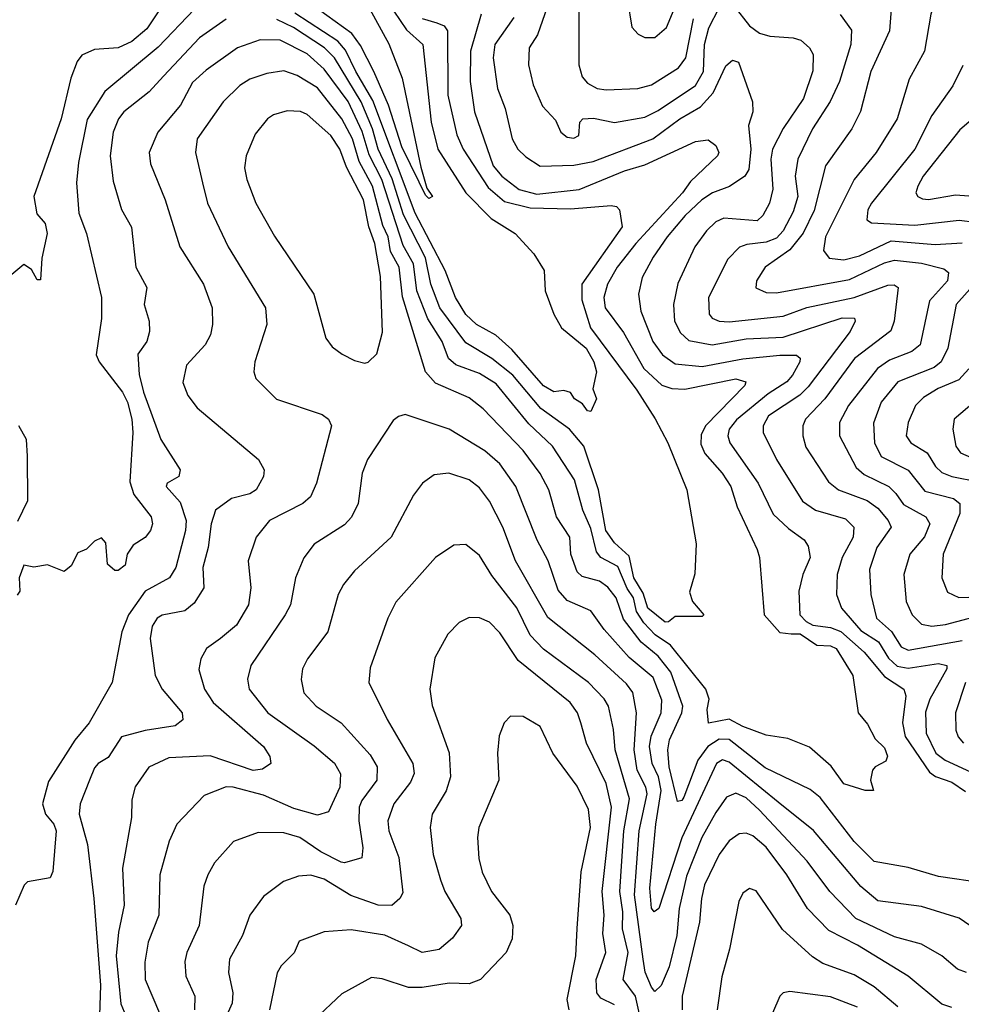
# Model space of a CAD drawing. Extents: x 1308313 to 1441400, y 959662 to 1036319.
# Tile 281 of 656: x 1348673 to 1351463, y 1006151 to 1009068. Entities that reach past the tile are written whole.
import ezdxf

# ---------------------------------------------------------------- set-up
doc = ezdxf.new("R2010")
doc.units = 0

msp = doc.modelspace()

# ---------------------------------------------------------------- linework, layer by layer
at = {"layer": '0CON10XD'}
for points in [[(1349631.4, 1009245), (1349766.8, 1008996.8), (1349806.5, 1008895), (1349861.3, 1008631.3), (1349879.4, 1008569.4), (1349896.2, 1008545), (1349885, 1008538.8), (1349875, 1008548.8), (1349856.6, 1008586.6), (1349805, 1008692.1), (1349765.7, 1008815), (1349722.4, 1008915), (1349682.2, 1008992.2), (1349657.2, 1009027.2), (1349558.6, 1009098.6)], [(1351485, 1009252.5), (1351441.7, 1009238.3), (1351403.6, 1009176.4), (1351372.8, 1009085), (1351353.5, 1008975), (1351308.3, 1008891.7), (1351272.7, 1008775), (1351210.3, 1008675), (1351145.3, 1008595), (1351060, 1008425), (1351054.6, 1008385), (1351071.6, 1008361.6), (1351115, 1008356.7), (1351160.9, 1008369.1), (1351255, 1008412.7), (1351385, 1008402.4), (1351465, 1008407)], [(1349725, 1009177.2), (1349818.7, 1009038.7), (1349867.5, 1008995), (1349891.5, 1008765), (1349911.5, 1008685), (1349994.3, 1008555), (1350069.4, 1008479.4), (1350141.3, 1008435), (1350195.9, 1008375), (1350226.7, 1008325), (1350229.7, 1008265), (1350255, 1008196.2), (1350278.5, 1008155), (1350351.2, 1008095), (1350374.4, 1008055), (1350381.4, 1008025), (1350371.2, 1007975), (1350382, 1007945), (1350365, 1007907.5), (1350355, 1007910), (1350340.2, 1007930.2), (1350316.9, 1007945), (1350305, 1007964), (1350285, 1007970), (1350255, 1007966), (1350225, 1007984), (1350131.3, 1008091.3), (1350083.5, 1008133.5), (1350026.1, 1008165), (1349995, 1008195.3), (1349963.7, 1008245), (1349933.8, 1008325), (1349844.3, 1008495), (1349719.2, 1008829.2), (1349668.5, 1008915), (1349638.2, 1008978.2), (1349615.1, 1009005.1), (1349487.7, 1009087.7)], [(1350329.5, 1009155), (1350329.5, 1008935), (1350339.1, 1008899.1), (1350355, 1008880), (1350383.8, 1008865), (1350410.5, 1008860.5), (1350504.7, 1008864.7), (1350545, 1008875.3), (1350624.6, 1008925.4), (1350646.2, 1008955), (1350669, 1009071)], [(1349099.3, 1009115), (1349049.1, 1009040.9), (1349005, 1009003.7), (1348964.6, 1008984.6), (1348895, 1008980), (1348857.1, 1008962.9), (1348843.3, 1008945), (1348824.8, 1008895.2), (1348795.6, 1008775), (1348714.6, 1008545), (1348723.5, 1008493.5), (1348747.9, 1008465), (1348754.5, 1008435), (1348738.3, 1008361.7), (1348735, 1008297.5), (1348725, 1008297.5), (1348707.9, 1008327.9), (1348685, 1008343.3), (1348626.1, 1008293.9)], [(1350473.6, 1009125), (1350486.4, 1009046.4), (1350505, 1009025.8), (1350525, 1009015.7), (1350555, 1009015.6), (1350589.5, 1009045), (1350625, 1009131.1)], [(1350789.1, 1009109.1), (1350835, 1009050.4), (1350865, 1009028.9), (1350895, 1009019.2), (1350964.8, 1009014.8), (1350987.3, 1009007.3), (1351012.7, 1008985), (1351023.4, 1008965), (1351023.2, 1008916.8), (1350995.6, 1008835), (1350935, 1008746.3), (1350903.7, 1008685), (1350898.8, 1008655), (1350904.1, 1008565.9), (1350894.8, 1008525.2), (1350875, 1008488.5), (1350857.7, 1008472.3), (1350759.4, 1008480.6), (1350735, 1008469.3), (1350707.6, 1008442.4), (1350673.5, 1008395), (1350623, 1008287), (1350610, 1008225), (1350613.1, 1008175), (1350630.5, 1008140.5), (1350655, 1008118.2), (1350725, 1008105.2), (1350825, 1008122.7), (1350935, 1008128.1), (1351110, 1008185), (1351146, 1008184), (1351148.1, 1008175), (1351133.6, 1008145), (1351009.4, 1007980.6), (1350984.3, 1007955.7), (1350891.9, 1007895), (1350875.2, 1007865), (1350875.7, 1007845.7), (1350915.2, 1007765), (1350992.1, 1007642.1), (1351031.1, 1007615), (1351119.7, 1007589.7), (1351144.7, 1007565), (1351142.6, 1007535), (1351109.8, 1007475), (1351095.2, 1007425), (1351093.1, 1007365), (1351107.5, 1007325), (1351165, 1007258.3), (1351217.5, 1007225), (1351247, 1007177), (1351272.9, 1007152.9), (1351305, 1007147.4), (1351395, 1007161), (1351419.6, 1007155), (1351419.4, 1007145), (1351369.5, 1007055), (1351356.7, 1007016.7), (1351358.3, 1006955), (1351387.4, 1006895), (1351414.7, 1006874.7), (1351490.4, 1006840.4)], [(1351257.3, 1009125), (1351250, 1009035), (1351194.8, 1008915.2), (1351163.6, 1008796.4), (1351138.2, 1008745), (1351060, 1008635), (1351026.5, 1008503.5), (1350993.7, 1008436.3), (1350955, 1008386.3), (1350881.1, 1008335), (1350855.5, 1008295), (1350853.5, 1008273.5), (1350885, 1008260.6), (1350915, 1008259.1), (1351131.4, 1008298.6), (1351235, 1008348.2), (1351265, 1008355.8), (1351345, 1008346.7), (1351410.5, 1008330.5), (1351425, 1008319.2), (1351421.3, 1008295), (1351368.3, 1008235), (1351340.5, 1008105), (1351316.2, 1008085), (1351250.4, 1008059.6), (1351214.6, 1008035.4), (1351128.5, 1007925), (1351101.4, 1007875), (1351101.9, 1007835), (1351151.2, 1007741.2), (1351175, 1007720.6), (1351248, 1007685), (1351268.7, 1007665), (1351291.8, 1007631.8), (1351357.7, 1007595), (1351369.2, 1007575), (1351353.8, 1007536.2), (1351310.5, 1007485), (1351292.4, 1007425), (1351299.7, 1007345), (1351317.3, 1007305), (1351345, 1007277.6), (1351375, 1007271.6), (1351416.1, 1007276.1), (1351565, 1007316.4)], [(1349190.5, 1009099.5), (1349083.5, 1008986.5), (1348925, 1008855.9), (1348872.5, 1008772.5), (1348847.2, 1008645), (1348841.5, 1008585), (1348848.3, 1008495), (1348870.7, 1008435), (1348915.2, 1008245), (1348915, 1008183.3), (1348899.3, 1008075), (1348908.2, 1008055), (1348977.5, 1007965), (1348992.5, 1007935), (1349005.2, 1007885), (1349008, 1007845), (1348999.1, 1007699.1), (1349011.4, 1007661.4), (1349062, 1007595), (1349066, 1007575), (1349060, 1007555), (1349045, 1007534), (1349008.6, 1007511.4), (1348991.2, 1007485), (1348985, 1007452.5), (1348965, 1007436.7), (1348955, 1007436.7), (1348933.3, 1007455), (1348928.3, 1007518.3), (1348915, 1007533.3), (1348895, 1007523.3), (1348870.7, 1007499.3), (1348845, 1007488.8), (1348825, 1007450), (1348805, 1007434), (1348755, 1007453.3), (1348715, 1007446.7), (1348685, 1007452.5), (1348671.4, 1007415), (1348673.3, 1007375), (1348665, 1007363.3)], [(1350040.4, 1009085), (1350009, 1008975), (1350007.1, 1008885), (1350020.2, 1008795), (1350075.7, 1008635), (1350101.4, 1008605), (1350152.3, 1008565), (1350205, 1008551.9), (1350330.8, 1008565), (1350465, 1008620.3), (1350525, 1008638.1), (1350675, 1008707.5), (1350712.2, 1008712.2), (1350735, 1008695.8), (1350744.5, 1008675), (1350740, 1008665), (1350660.8, 1008589.2), (1350636.2, 1008555), (1350498.8, 1008405), (1350442.6, 1008335), (1350414.8, 1008285), (1350404, 1008245), (1350408, 1008215), (1350462, 1008142), (1350522.4, 1008035), (1350575, 1007985.5), (1350605, 1007975.8), (1350643.6, 1007973.6), (1350795, 1008004), (1350823.8, 1007995), (1350821.8, 1007985), (1350704.3, 1007865), (1350691.6, 1007838.4), (1350691, 1007811), (1350703.3, 1007783.3), (1350753.7, 1007725), (1350779.6, 1007685), (1350798.4, 1007625), (1350858.2, 1007498.2), (1350864.7, 1007475), (1350878.4, 1007305), (1350925, 1007252.8), (1350958.7, 1007248.7), (1350985, 1007249), (1351035, 1007215.7), (1351075, 1007213.4), (1351091.9, 1007205), (1351141.6, 1007125), (1351157.1, 1007015), (1351185, 1006980.8), (1351207.3, 1006937.3), (1351235, 1006910.8), (1351243.9, 1006886.1), (1351238.6, 1006871.4), (1351207.5, 1006855), (1351200, 1006845), (1351194, 1006815), (1351202.5, 1006785), (1351177.5, 1006785), (1351115, 1006804.4), (1351077, 1006857), (1351012.6, 1006912.6), (1350948.3, 1006938.3), (1350885, 1006948.2), (1350815, 1006973.8), (1350775, 1006996.3), (1350713.8, 1006983.8), (1350709.3, 1007025), (1350715.8, 1007055), (1350705.7, 1007085), (1350601.5, 1007215), (1350555.5, 1007245.5), (1350521.8, 1007281.8), (1350500.3, 1007315), (1350491.1, 1007355), (1350473, 1007383), (1350445, 1007448.4), (1350394.9, 1007474.9), (1350381.5, 1007491.5), (1350365, 1007560.8), (1350341.1, 1007615), (1350316.3, 1007705), (1350251.4, 1007805), (1350181.2, 1007871.2), (1350085, 1007989.8), (1350035, 1008019.8), (1349965, 1008046.3), (1349943, 1008065), (1349924.9, 1008114.9), (1349882.2, 1008182.2), (1349849.9, 1008265), (1349839.6, 1008345), (1349809.5, 1008399.5), (1349745.6, 1008595), (1349708.1, 1008668.1), (1349687.5, 1008737.5), (1349646.2, 1008826.2), (1349575, 1008922.1), (1349525, 1008967.5), (1349445, 1009008.1), (1349385, 1009008.4), (1349318.1, 1008985), (1349225, 1008918.8), (1349185, 1008882.3), (1349149.4, 1008815), (1349082, 1008735), (1349056.6, 1008675), (1349060.9, 1008640.9), (1349104.2, 1008535), (1349147.3, 1008395), (1349217.2, 1008285), (1349243.2, 1008215), (1349244.5, 1008165), (1349237.9, 1008135), (1349222.7, 1008105), (1349167.5, 1008045), (1349156.5, 1007993.5), (1349170.9, 1007955), (1349198.5, 1007918.5), (1349380, 1007765), (1349396.9, 1007735), (1349395.6, 1007715), (1349373.3, 1007675), (1349355, 1007663.7), (1349300.4, 1007649.6), (1349253.3, 1007615), (1349239.7, 1007575), (1349231.6, 1007505), (1349215.8, 1007445), (1349218.9, 1007385), (1349190.1, 1007339.9), (1349162.6, 1007317.4), (1349095, 1007304.6), (1349080, 1007295), (1349065, 1007272), (1349059.3, 1007235), (1349074.7, 1007125), (1349095.3, 1007085), (1349154.5, 1007015), (1349156.4, 1006993.6), (1349133.9, 1006976.1), (1349045, 1006962.6), (1348975, 1006943.4), (1348935, 1006882.1), (1348905, 1006864.5), (1348895, 1006851.5), (1348879.3, 1006815), (1348851.6, 1006745), (1348848.8, 1006715), (1348873.3, 1006625), (1348893, 1006465), (1348912.1, 1006207.9), (1348908.7, 1006088.7)], [(1350235.7, 1009105), (1350206.8, 1009023.2), (1350182, 1008985), (1350180, 1008935), (1350194.1, 1008875), (1350222.1, 1008812.1), (1350260.5, 1008770.5), (1350276, 1008735), (1350295, 1008720), (1350315, 1008717.5), (1350329.2, 1008725), (1350332.5, 1008765), (1350341.2, 1008775), (1350372.9, 1008777.1), (1350435, 1008763.6), (1350525, 1008779.2), (1350565, 1008798.9), (1350675, 1008873), (1350698.8, 1008915), (1350701.5, 1008995), (1350715, 1009043.8), (1350745, 1009103.8)], [(1351103.3, 1009083.3), (1351137.4, 1009037.4), (1351135.7, 1008995), (1351101.6, 1008885), (1351073.9, 1008826.1), (1351021.6, 1008745), (1350978.7, 1008655), (1350970, 1008605), (1350978.1, 1008545), (1350965, 1008499.3), (1350935, 1008442.5), (1350915, 1008420.6), (1350885, 1008409.1), (1350827.3, 1008402.7), (1350805.5, 1008394.5), (1350771, 1008359), (1350713.8, 1008245), (1350715.7, 1008195.7), (1350725, 1008184.1), (1350745.2, 1008175.2), (1350775, 1008173.2), (1350935, 1008190.2), (1351005, 1008215.4), (1351145.5, 1008245), (1351245, 1008281.6), (1351263.3, 1008283.3), (1351275.3, 1008275.3), (1351263.3, 1008175), (1351253.5, 1008146.5), (1351146.1, 1008065), (1351058.5, 1007945), (1351001.2, 1007885), (1350993.6, 1007865), (1350993.2, 1007835), (1351001.9, 1007801.9), (1351069.4, 1007699.4), (1351099.1, 1007675), (1351183.9, 1007643.9), (1351215, 1007620.7), (1351245.7, 1007585), (1351254.7, 1007565), (1351212.5, 1007505), (1351190.8, 1007439.2), (1351194.2, 1007365), (1351211.6, 1007295), (1351255.9, 1007255.9), (1351285, 1007210.2), (1351305, 1007200.7), (1351465, 1007228.6)], [(1349285, 1009069.5), (1349205.3, 1009015), (1349098.7, 1008901.3), (1349056.5, 1008855), (1348981.8, 1008795), (1348965.9, 1008775), (1348950, 1008735), (1348940.8, 1008665), (1348949.6, 1008589.6), (1348975, 1008505.7), (1349003.7, 1008453.7), (1349016.8, 1008335), (1349049.1, 1008275), (1349041.8, 1008225), (1349056.4, 1008175), (1349057.7, 1008145), (1349049.6, 1008115), (1349023, 1008077), (1349026.9, 1008016.9), (1349039.2, 1007965), (1349091.3, 1007825), (1349148.8, 1007735), (1349144.4, 1007715), (1349110, 1007695), (1349106.4, 1007685), (1349148.6, 1007638.6), (1349166.4, 1007585), (1349164, 1007555), (1349135.2, 1007445), (1349116.9, 1007415), (1349045, 1007375.2), (1348995.2, 1007305), (1348975.5, 1007255), (1348946.7, 1007105), (1348879.2, 1006985), (1348835.9, 1006934.1), (1348758.7, 1006811.3), (1348740.3, 1006745), (1348749.4, 1006715), (1348774.1, 1006685), (1348780.5, 1006665), (1348771.4, 1006545), (1348763.6, 1006526.4), (1348695.9, 1006514.1), (1348685.7, 1006504.3), (1348660, 1006445)], [(1350555.7, 1007885.7), (1350593, 1007815), (1350649.5, 1007675), (1350677.5, 1007515), (1350673.6, 1007426.4), (1350657.5, 1007372.5), (1350666, 1007345), (1350700, 1007305), (1350695, 1007300), (1350615, 1007300), (1350595.6, 1007284.4), (1350585, 1007283.5), (1350533.9, 1007325), (1350519.7, 1007369.7), (1350492.7, 1007415), (1350478.6, 1007478.6), (1350435, 1007518.1), (1350409, 1007555), (1350387.5, 1007675), (1350344.8, 1007805), (1350301.9, 1007855), (1350216.7, 1007916.7), (1350134.2, 1008015), (1350071.7, 1008065), (1349995, 1008111), (1349918.1, 1008215), (1349891.1, 1008285), (1349875, 1008362.7), (1349810.1, 1008490.1), (1349776.4, 1008596.4), (1349734.8, 1008684.8), (1349718.3, 1008745), (1349684.7, 1008825), (1349605.5, 1008955.5), (1349575.8, 1008985), (1349484.4, 1009045), (1349435, 1009068.8)], [(1349865, 1009071.9), (1349908.6, 1009058.6), (1349930.2, 1009050.2), (1349940.3, 1009035), (1349941.3, 1008845), (1349967.7, 1008727.7), (1349987.1, 1008685), (1350061.2, 1008571.2), (1350109.4, 1008529.4), (1350185, 1008511.4), (1350305, 1008508.4), (1350425, 1008517.7), (1350441.2, 1008515), (1350450, 1008505), (1350458.2, 1008455), (1350338.2, 1008285), (1350338.3, 1008238.3), (1350363.6, 1008155), (1350501.1, 1007971.1), (1350555.7, 1007885.7)], [(1350137.1, 1009075), (1350081, 1008995), (1350076, 1008955), (1350088.3, 1008865), (1350111.4, 1008805), (1350132.1, 1008715), (1350148.8, 1008685), (1350172.1, 1008662.1), (1350215, 1008634.7), (1350315, 1008637.2), (1350371.5, 1008648.5), (1350548.5, 1008715), (1350628.6, 1008775), (1350690, 1008810), (1350727.9, 1008852.1), (1350765, 1008931.5), (1350785, 1008948.1), (1350802.7, 1008942.7), (1350844.3, 1008825), (1350844.8, 1008795), (1350831.7, 1008755), (1350839, 1008685), (1350832.9, 1008625), (1350821.2, 1008605), (1350776, 1008574), (1350725.4, 1008555), (1350694.2, 1008535), (1350645, 1008488.4), (1350591, 1008425), (1350549.3, 1008365), (1350517.6, 1008305), (1350506.2, 1008255), (1350513.5, 1008205), (1350548.4, 1008115), (1350576.9, 1008075), (1350615, 1008048.7), (1350695, 1008040.9), (1350815, 1008063.3), (1350925, 1008074.9), (1350974.1, 1008074.1), (1350985.3, 1008065.3), (1350984.1, 1008055), (1350962.5, 1008015), (1350945.8, 1007995), (1350890.1, 1007959.9), (1350796.8, 1007883.2), (1350775.2, 1007855), (1350770.7, 1007835), (1350776.5, 1007815), (1350861.1, 1007695), (1350905, 1007603.8), (1350950.5, 1007560.5), (1350997.2, 1007527.2), (1351008.8, 1007508.8), (1351015.3, 1007475), (1350992.7, 1007425), (1350981.8, 1007375), (1350984.7, 1007305), (1351003.2, 1007285), (1351022.3, 1007275), (1351075, 1007267.1), (1351105.4, 1007255.4), (1351174.8, 1007195), (1351235, 1007122.3), (1351292.5, 1007085), (1351298.2, 1007065), (1351288, 1006985), (1351296, 1006945), (1351368.6, 1006838.6), (1351386.4, 1006826.4), (1351435, 1006809.6), (1351475, 1006781.6)], [(1351530.6, 1006510.6), (1351395, 1006529.4), (1351305, 1006556.8), (1351205, 1006573.9), (1351145, 1006633.2), (1351045, 1006763.8), (1351015, 1006787.6), (1350881.7, 1006851.7), (1350775, 1006935.8), (1350745, 1006936.9), (1350711.6, 1006915), (1350681.6, 1006875), (1350640.7, 1006765), (1350635, 1006755.4), (1350622.3, 1006752.3), (1350597.2, 1006855), (1350592.7, 1006905), (1350598.3, 1006935), (1350634.5, 1007015), (1350637.5, 1007035), (1350602.1, 1007135), (1350565, 1007183.1), (1350514.4, 1007224.4), (1350462, 1007292), (1350439.7, 1007355), (1350415, 1007386.8), (1350390.5, 1007405), (1350339, 1007419), (1350325, 1007432.5), (1350306.2, 1007485), (1350302.5, 1007535), (1350263.5, 1007595), (1350240.2, 1007675), (1350215, 1007723.8), (1350165, 1007791.9), (1350045.8, 1007915.8), (1350005, 1007947.9), (1349905, 1007991.4), (1349875.2, 1008025.2), (1349807, 1008247), (1349797.1, 1008335), (1349771.8, 1008381.8), (1349764.9, 1008425), (1349748.3, 1008458.3), (1349717.9, 1008575), (1349678.7, 1008648.7), (1349659.2, 1008715), (1349627.6, 1008775), (1349555, 1008866.3), (1349495, 1008903.1), (1349455, 1008916.4), (1349405, 1008908.8), (1349355, 1008891.8), (1349325, 1008873.3), (1349275.4, 1008825), (1349198.7, 1008715), (1349193.9, 1008675), (1349214.6, 1008585.4), (1349229.3, 1008525), (1349290.4, 1008395), (1349400.7, 1008215), (1349405.4, 1008165), (1349370, 1008055), (1349366.7, 1008025), (1349372.5, 1008005), (1349434, 1007944), (1349568.7, 1007898.7), (1349587.8, 1007885), (1349597.1, 1007865), (1349552, 1007695), (1349534, 1007655), (1349511.8, 1007635), (1349412.9, 1007585), (1349373.1, 1007535), (1349350, 1007465), (1349357.5, 1007385), (1349350.4, 1007335), (1349315.3, 1007275), (1349268.2, 1007235), (1349226.4, 1007205), (1349209.2, 1007175), (1349203.5, 1007143.5), (1349220.8, 1007085), (1349245.9, 1007045), (1349395.4, 1006915), (1349413.5, 1006885), (1349416.7, 1006865), (1349392.5, 1006847.5), (1349365, 1006843.5), (1349237.5, 1006887.5), (1349115, 1006881.6), (1349055.9, 1006854.1), (1349015, 1006795.8), (1349005, 1006757.5), (1349003.8, 1006705), (1348977.7, 1006555), (1348982.6, 1006445), (1348965.2, 1006365), (1348958.5, 1006295), (1348972.3, 1006152.3), (1348992.3, 1006105)], [(1351467.1, 1008932.9), (1351437.5, 1008872.5), (1351375.3, 1008785), (1351325.2, 1008685), (1351196.2, 1008525), (1351185.3, 1008505), (1351182.5, 1008475), (1351196.9, 1008466.9), (1351325, 1008459.7), (1351455.9, 1008474.1), (1351505, 1008468.5)], [(1349695, 1008050.8), (1349705, 1008053.8), (1349731.3, 1008078.7), (1349747.6, 1008142.4), (1349742.2, 1008307.8), (1349724.6, 1008405), (1349707.6, 1008455), (1349691.2, 1008535), (1349641.4, 1008631.4), (1349621.3, 1008685), (1349594.7, 1008725), (1349525, 1008787.5), (1349505, 1008796.1), (1349465, 1008798.5), (1349425, 1008786.8), (1349406.7, 1008775), (1349370.8, 1008729.2), (1349343.8, 1008665), (1349339.2, 1008629.2), (1349345.5, 1008595), (1349372.1, 1008525), (1349427.4, 1008427.4), (1349544.6, 1008255), (1349580, 1008125), (1349599.1, 1008099.1), (1349627.9, 1008077.9), (1349665, 1008058.6), (1349695, 1008050.8)], [(1351525, 1008799.1), (1351458.2, 1008741.8), (1351349.8, 1008605), (1351333.4, 1008575), (1351328.2, 1008555), (1351334.2, 1008544.2), (1351347.8, 1008537.8), (1351365.4, 1008535.4), (1351445, 1008549), (1351485, 1008547)], [(1351505, 1008288.4), (1351447.1, 1008225), (1351423.1, 1008095), (1351402.7, 1008055), (1351382.3, 1008037.7), (1351274.2, 1007995), (1351225.2, 1007935), (1351202.9, 1007872.9), (1351205.7, 1007815), (1351225, 1007774.2), (1351305, 1007733.5), (1351355, 1007671.9), (1351439.5, 1007649.5), (1351458.4, 1007635), (1351458.8, 1007605), (1351409.2, 1007485), (1351405.3, 1007415), (1351421.8, 1007371.8), (1351455, 1007356.8), (1351485, 1007357.2)], [(1351485, 1008034.1), (1351455, 1008001.1), (1351394.3, 1007975.7), (1351350.8, 1007949.2), (1351326.5, 1007925), (1351305.2, 1007875), (1351299.4, 1007835), (1351313.6, 1007815), (1351361.8, 1007785), (1351386.1, 1007745), (1351405, 1007726.5), (1351434.9, 1007714.9), (1351515, 1007699.6)], [(1351500.7, 1007935), (1351441.1, 1007885), (1351437.7, 1007855), (1351446.9, 1007805), (1351460, 1007785), (1351498.4, 1007768.4)], [(1351487.6, 1006385), (1351456.1, 1006406.1), (1351345, 1006441.4), (1351215, 1006458), (1351165, 1006500), (1351025, 1006666.5), (1350920, 1006750), (1350775, 1006868.5), (1350755, 1006875.2), (1350737.1, 1006865), (1350635, 1006644.7), (1350566.6, 1006435), (1350552.7, 1006425), (1350545, 1006436.2), (1350539.5, 1006495), (1350557.3, 1006685), (1350573.8, 1006785), (1350565.5, 1006825), (1350546.7, 1006865), (1350538.5, 1006915), (1350544.1, 1006945.9), (1350573.2, 1007015), (1350575, 1007052), (1350549.9, 1007119.9), (1350478.6, 1007178.6), (1350405, 1007261.2), (1350365, 1007317.3), (1350295, 1007347.9), (1350268.1, 1007378.1), (1350239.1, 1007465), (1350206.5, 1007526.5), (1350142.5, 1007685), (1350095, 1007752.9), (1350051.2, 1007791.2), (1349945, 1007855.3), (1349815, 1007898.5), (1349795, 1007893.1), (1349779.6, 1007880.4), (1349703.1, 1007765), (1349687.9, 1007725), (1349675.4, 1007635), (1349655.8, 1007594.2), (1349635, 1007571.8), (1349545, 1007514.5), (1349515, 1007474.3), (1349490, 1007415), (1349475.3, 1007335), (1349459.6, 1007305), (1349357.3, 1007155), (1349347.5, 1007115), (1349352.5, 1007085), (1349408, 1007015), (1349545, 1006917.2), (1349605.2, 1006865.2), (1349623.6, 1006833.6), (1349621.4, 1006795), (1349588.1, 1006721.9), (1349555, 1006711.8), (1349485, 1006731.6), (1349395, 1006771.1), (1349305, 1006794.6), (1349284.6, 1006795.4), (1349219.8, 1006770.2), (1349138.9, 1006685), (1349116.1, 1006635), (1349088.4, 1006535), (1349085.3, 1006415), (1349053.5, 1006335), (1349043.7, 1006276.3), (1349044.2, 1006225), (1349087.1, 1006125)], [(1348667.4, 1007582.6), (1348696.5, 1007643.5), (1348695.9, 1007775), (1348693.1, 1007825), (1348670.7, 1007865)], [(1351478, 1006245), (1351451.1, 1006255), (1351405.4, 1006295), (1351345, 1006329.2), (1351265, 1006351.6), (1351149.8, 1006405), (1351073.6, 1006485), (1351005.7, 1006575.7), (1350865, 1006726), (1350825, 1006762.6), (1350795, 1006777.1), (1350767.3, 1006765), (1350735, 1006719.3), (1350694.1, 1006645), (1350648.7, 1006531.3), (1350626.5, 1006435), (1350619.9, 1006355), (1350597.3, 1006262.7), (1350573.3, 1006206.7), (1350555, 1006189.4), (1350545, 1006202.1), (1350526.4, 1006246.4), (1350520.1, 1006285), (1350494.9, 1006475.1), (1350508, 1006665), (1350531.8, 1006775), (1350527.9, 1006795), (1350502.7, 1006845), (1350493.1, 1006905), (1350500.2, 1007015), (1350489, 1007075), (1350470.4, 1007100.4), (1350377, 1007187), (1350237.7, 1007297.7), (1350142.2, 1007465), (1350104.8, 1007565), (1350065, 1007642.1), (1350035, 1007681.2), (1350005, 1007705.4), (1349944.7, 1007724.7), (1349900.5, 1007719.5), (1349866.7, 1007695), (1349839.9, 1007660.1), (1349773.8, 1007535), (1349664.8, 1007435.2), (1349632.1, 1007395), (1349616.9, 1007365), (1349585.4, 1007255), (1349525.5, 1007175), (1349510.9, 1007145), (1349506.4, 1007113.6), (1349515, 1007074.4), (1349551.5, 1007035), (1349625.2, 1006985.2), (1349710.8, 1006890.8), (1349731.6, 1006855), (1349731.1, 1006815), (1349686.2, 1006755), (1349678.6, 1006735), (1349678.1, 1006695), (1349689.5, 1006615), (1349686.2, 1006585), (1349635, 1006570), (1349625, 1006572), (1349565, 1006602.5), (1349502.7, 1006645), (1349455, 1006658.8), (1349379.5, 1006660.5), (1349306.7, 1006633.3), (1349250.1, 1006569.9), (1349230.4, 1006535), (1349218.5, 1006501.5), (1349204.7, 1006385), (1349168.2, 1006305), (1349162.4, 1006277.6), (1349165.3, 1006235), (1349191.6, 1006175), (1349190.8, 1006135)], [(1350526.2, 1006046.2), (1350497.4, 1006175), (1350461, 1006225), (1350475.4, 1006305), (1350458.8, 1006375), (1350459.5, 1006425), (1350450.6, 1006485), (1350462.5, 1006665), (1350479.9, 1006759.9), (1350437, 1006905), (1350432.1, 1006965), (1350417.5, 1007035), (1350405, 1007056.7), (1350358.1, 1007105), (1350225, 1007203.4), (1350184.9, 1007244.9), (1350145.6, 1007325.6), (1350071.7, 1007421.7), (1350035, 1007480.6), (1349995, 1007513.1), (1349958.9, 1007511.1), (1349904.7, 1007475.3), (1349787.3, 1007342.7), (1349763.6, 1007295), (1349711.5, 1007148.5), (1349707.5, 1007105), (1349761.8, 1006995), (1349837.6, 1006865), (1349841.9, 1006835), (1349831, 1006809), (1349781.4, 1006745), (1349763.3, 1006695), (1349766.8, 1006665), (1349796.1, 1006586.1), (1349808.3, 1006481.7), (1349799.4, 1006465), (1349775.9, 1006444.1), (1349734.9, 1006444.9), (1349653.7, 1006473.7), (1349575, 1006521.8), (1349535, 1006534.2), (1349498.7, 1006531.3), (1349454.7, 1006515.3), (1349395, 1006470.6), (1349354.5, 1006415), (1349333.1, 1006355), (1349294.7, 1006285), (1349291.8, 1006245), (1349304.2, 1006185), (1349302.7, 1006155), (1349275.8, 1006094.2)], [(1350335.2, 1006985), (1350325.8, 1007015), (1350304.1, 1007045), (1350150.1, 1007170.1), (1350095, 1007251.8), (1350065, 1007283.5), (1350035, 1007296.7), (1350005, 1007296.9), (1349975, 1007282.9), (1349941.7, 1007248.3), (1349902.6, 1007177.4), (1349888.2, 1007085), (1349895, 1007036.2), (1349945, 1006896.2), (1349949.7, 1006825), (1349936.8, 1006783.2), (1349894.6, 1006715), (1349889.3, 1006675), (1349898.2, 1006595), (1349919.7, 1006519.7), (1349932.4, 1006485), (1349979.6, 1006405), (1349981.8, 1006385), (1349955, 1006347.5), (1349916, 1006314), (1349865, 1006304.3), (1349824.5, 1006324.5), (1349755, 1006356.4), (1349655, 1006371.8), (1349575, 1006366.4), (1349501.3, 1006338.7), (1349485.9, 1006304.1), (1349447.1, 1006265), (1349435.4, 1006244.6), (1349412.7, 1006135)], [(1351474.8, 1007105), (1351445.3, 1007015), (1351446.2, 1006963.8), (1351453.3, 1006943.3), (1351468.9, 1006925)], [(1350300.5, 1006135), (1350295.2, 1006165), (1350321.1, 1006295), (1350324.4, 1006375.6), (1350336.6, 1006543.4), (1350364.4, 1006675), (1350358.3, 1006728.3), (1350325, 1006797.3), (1350252.5, 1006895), (1350215, 1006974.3), (1350165, 1007004.4), (1350127.5, 1007005), (1350108, 1006985), (1350093, 1006947), (1350088.5, 1006895), (1350092.7, 1006815), (1350033.1, 1006675), (1350028.8, 1006645), (1350033.4, 1006583.4), (1350043.1, 1006543.1), (1350070.8, 1006485), (1350125.3, 1006415.3), (1350133.9, 1006385), (1350131.5, 1006345), (1350113.8, 1006305), (1350038.5, 1006225), (1350005, 1006212.1), (1349945, 1006214.1), (1349865, 1006200.8), (1349825, 1006201.4), (1349747, 1006227), (1349715, 1006230.4), (1349627.3, 1006182.7), (1349545, 1006105.6)], [(1350435, 1006149.8), (1350395, 1006169.2), (1350382.4, 1006185), (1350381.3, 1006225), (1350409.4, 1006305), (1350400.8, 1006360.8), (1350404.1, 1006415), (1350398.8, 1006485), (1350426.6, 1006735), (1350410.3, 1006805), (1350352.3, 1006925), (1350335.2, 1006985)], [(1351435, 1006141.8), (1351405, 1006151.3), (1351305.5, 1006235), (1351155, 1006326.9), (1351070.1, 1006370.1), (1351006.5, 1006435), (1350945.7, 1006535), (1350885, 1006616.6), (1350845, 1006650.7), (1350825, 1006658.1), (1350805, 1006656.5), (1350774.8, 1006635.2), (1350745.2, 1006594.8), (1350702.2, 1006505), (1350692.7, 1006465), (1350687.4, 1006395), (1350635.2, 1006175), (1350635.7, 1006135)], [(1351275, 1006144.2), (1351205, 1006202.9), (1351145, 1006238.6), (1351052.4, 1006272.4), (1351021.7, 1006291.7), (1350933.1, 1006373.1), (1350855, 1006487.5), (1350835, 1006494.2), (1350815, 1006480), (1350803.8, 1006456.2), (1350776.2, 1006315), (1350753, 1006233), (1350739.7, 1006135)], [(1351155, 1006142.3), (1351075, 1006173), (1350955, 1006189.6), (1350935, 1006185.6), (1350924.6, 1006175.4), (1350903.5, 1006125)]]:
    msp.add_lwpolyline(points, dxfattribs=at)

doc.saveas('drawing.dxf')
